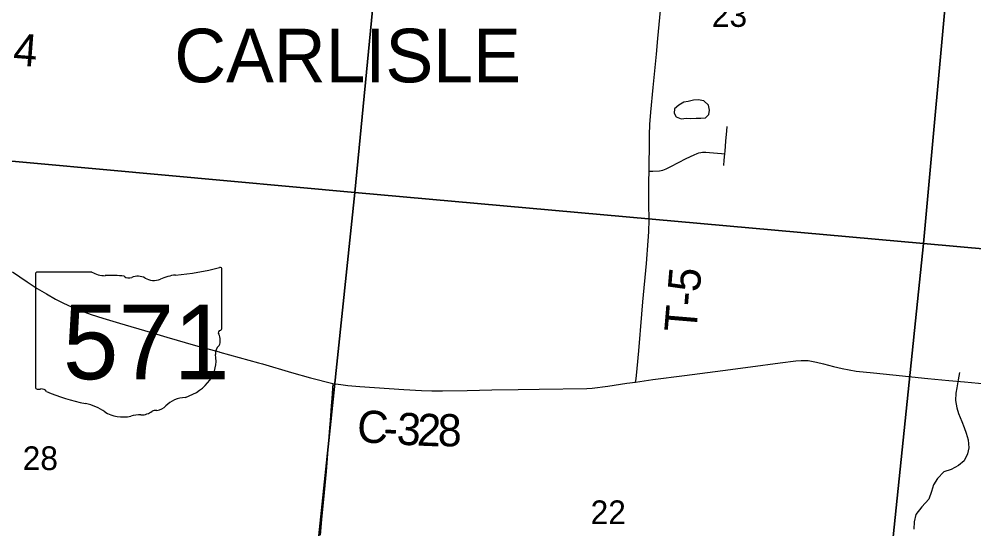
# Model space of a CAD drawing. Extents: x 0 to 1134, y 0 to 440.
# Drawn here: x 235.7 to 286.3, y 243.9 to 270.9 of the extents above; entities that cross this region are included whole.
import ezdxf

# ---------------------------------------------------------------- set-up
doc = ezdxf.new("R2010")
doc.units = 0
for name, color, linetype in [('GM_X_Corporation_Text', 7, 'Continuous'), ('GM_X_County_Road', 7, 'Continuous'), ('GM_X_County_Road_Text', 7, 'Continuous'), ('GM_X_Minor_Lake', 7, 'Continuous'), ('GM_X_Minor_River', 7, 'Continuous'), ('GM_X_Section', 7, 'Continuous'), ('GM_X_Section_Text', 7, 'Continuous'), ('GM_X_State_Location', 7, 'Continuous'), ('GM_X_State_Route', 7, 'Continuous'), ('GM_X_State_Shield', 7, 'Continuous'), ('GM_X_Township_Road', 7, 'Continuous'), ('GM_X_Township_Road_Text', 7, 'Continuous')]:
    doc.layers.add(name, color=color, linetype=linetype)

msp = doc.modelspace()

# ---------------------------------------------------------------- linework, layer by layer
at = {"layer": 'GM_X_County_Road'}
for points in [[(268.394, 251.676), (269.312, 251.806), (270.974, 252.031), (273.009, 252.289), (274.486, 252.493), (276.056, 252.701), (276.887, 252.804), (277.164, 252.824), (277.348, 252.825), (277.532, 252.813), (277.715, 252.79), (277.987, 252.737), (278.347, 252.649), (278.887, 252.506), (279.341, 252.394), (279.707, 252.321), (280.077, 252.263), (281.004, 252.158), (282.024, 252.053), (283.878, 251.871), (284.991, 251.765), (285.826, 251.685), (286.94, 251.586)], [(252.346, 251.609), (252.76, 251.542), (253.131, 251.5), (253.782, 251.446), (256.107, 251.279), (257.038, 251.227), (257.598, 251.211), (258.158, 251.211), (259.463, 251.236), (260.768, 251.263), (262.166, 251.282), (263.284, 251.297), (265.801, 251.333), (266.08, 251.355), (266.913, 251.464), (267.928, 251.61), (268.394, 251.676)]]:
    msp.add_lwpolyline(points, dxfattribs=at)
at = {"layer": 'GM_X_Minor_Lake'}
for points in [[(272.227, 265.817), (272.279, 265.864), (272.316, 266.092), (272.262, 266.355), (272.015, 266.586), (271.708, 266.647), (271.468, 266.627), (271.182, 266.562), (270.954, 266.519), (270.678, 266.362), (270.448, 266.159), (270.434, 265.931)], [(270.434, 265.931), (270.534, 265.748), (270.806, 265.631), (271.08, 265.662), (271.307, 265.647), (271.604, 265.678), (271.855, 265.675), (272.094, 265.695), (272.227, 265.817)]]:
    msp.add_lwpolyline(points, dxfattribs=at)
at = {"layer": 'GM_X_Minor_River'}
msp.add_lwpolyline([(285.562, 252.192), (285.488, 251.794), (285.414, 251.373), (285.365, 251.088), (285.349, 250.7), (285.412, 250.312), (285.5, 250.015), (285.688, 249.59), (285.798, 249.27), (285.908, 248.972), (286.017, 248.606), (286.058, 248.184), (285.985, 247.865), (285.798, 247.503), (285.51, 247.244), (285.109, 247.043), (284.72, 246.922), (284.385, 246.561), (284.175, 246.233), (284.08, 245.881), (283.938, 245.461), (283.568, 245.055), (283.244, 244.659), (283.147, 244.261), (283.131, 243.885)], dxfattribs=at)
at = {"layer": 'GM_X_Section'}
for points in [[(226.151, 294.91), (256.46, 292.203), (253.511, 261.728), (223.339, 264.489)], [(256.46, 292.203), (286.421, 289.523), (283.654, 259.029), (253.511, 261.728)], [(286.421, 289.523), (316.419, 286.332), (313.682, 256.326), (283.654, 259.029)], [(223.339, 264.489), (253.511, 261.728), (250.366, 231.722), (220.371, 234.173)], [(253.511, 261.728), (283.654, 259.029), (280.461, 228.248), (250.366, 231.722)], [(283.654, 259.029), (313.682, 256.326), (310.554, 225.328), (280.461, 228.248)]]:
    msp.add_lwpolyline(points, close=True, dxfattribs=at)
at = {"layer": 'GM_X_State_Route'}
for points in [[(235.369, 257.53), (236.135, 257), (236.682, 256.644), (237.16, 256.352), (237.649, 256.079), (238.065, 255.868), (238.489, 255.673), (239.007, 255.46), (239.532, 255.264), (240.152, 255.06), (241.044, 254.792), (242.654, 254.322), (243.548, 254.063), (245.069, 253.62), (246.326, 253.275), (246.355, 253.267)], [(246.355, 253.267), (248.41, 252.695), (248.619, 252.637), (250.161, 252.192), (251.159, 251.909), (252.346, 251.609)], [(252.346, 251.609), (252.29, 250.798), (252.263, 250.416), (252.204, 249.644), (252.173, 249.243), (252.1, 248.326), (251.983, 246.938), (251.847, 245.442), (251.749, 244.389), (251.667, 243.554)]]:
    msp.add_lwpolyline(points, dxfattribs=at)
at = {"layer": 'GM_X_State_Shield'}
for p, q in [((246.468, 254.518), (246.468, 257.659)), ((236.58, 257.407), (236.58, 251.403)), ((239.573, 257.51), (236.677, 257.51)), ((246.467, 254.519), (246.468, 254.518))]:
    msp.add_line(p, q, dxfattribs=at)
for centre, major_axis, start_param, end_param in [((242.945, 265.695), (10.486, 0), 4.814394, 5.042369), ((246.358, 257.672), (0.11, 0), 6.141152, 7.989035), ((236.693, 257.42), (0.115, 0), 1.712693, 3.28349), ((240.263, 258.207), (1.111, 0), 4.042523, 4.731795), ((240.631, 254.14), (3.989, 0), 1.404758, 1.657858), ((241.536, 257.451), (0.321, 0), 3.836095, 5.185415), ((242.007, 256.757), (0.666, 0), 0.950623, 2.079405), ((242.867, 257.709), (0.802, 0), 4.081561, 5.145723), ((244.283, 255.676), (2.11, 0), 1.699011, 2.107814), ((246.442, 254.288), (0.17, 0), 1.883978, 3.671073), ((245.358, 253.891), (1.023, 0), 5.934695, 6.695948), ((246.35, 254.506), (0.118, 0), 5.05454, 6.418171), ((246.862, 253.204), (0.744, 0), 2.387724, 3.262537), ((243.533, 252.805), (2.623, 0), 5.101752, 6.440018), ((236.694, 251.39), (0.116, 0), 3.00124, 4.508301), ((236.712, 252.004), (0.882, 0), 4.665946, 4.897461), ((236.892, 251.057), (0.318, 0), 0.519207, 1.627899), ((240.907, 256.451), (7.572, 0), 4.195997, 4.488961), ((238.65, 248.706), (2.369, 0), 0.823519, 1.323587), ((244.639, 249.718), (1.436, 0), 1.647645, 2.488434), ((241.212, 251.027), (1.503, 0), 4.026481, 4.996735), ((242.19, 250.578), (0.801, 0), 4.691044, 5.507374), ((242.915, 249.996), (0.226, 0), 1.147584, 2.315152), ((242.819, 250.821), (0.847, 0), 4.937069, 5.64225), ((242.081, 248.951), (1.235, 0), 1.495662, 1.94098)]:
    msp.add_ellipse(centre, major_axis=major_axis, ratio=0.8, start_param=start_param, end_param=end_param, dxfattribs=at)
at = {"layer": 'GM_X_Township_Road'}
for points in [[(269.103, 262.861), (269.11, 263.235), (269.107, 263.38), (269.122, 264.033), (269.124, 264.779), (269.144, 265.339), (269.196, 265.991), (269.319, 267.291), (269.49, 269.055), (269.57, 269.89), (269.703, 271.377), (269.797, 272.398), (269.888, 273.42), (270.032, 275.093), (270.079, 275.629)], [(273.128, 263.771), (273.144, 263.914), (273.178, 264.442), (273.225, 264.994), (273.241, 265.223)], [(269.103, 262.861), (269.304, 262.868), (269.654, 262.881), (269.745, 262.896), (269.834, 262.919), (270.008, 262.984), (270.257, 263.105), (271.069, 263.53), (271.488, 263.73), (271.661, 263.798), (271.75, 263.825), (271.84, 263.846), (271.932, 263.859), (272.025, 263.867), (272.117, 263.868), (272.302, 263.856), (272.949, 263.789), (273.128, 263.771)], [(273.069, 263.156), (273.093, 263.448), (273.128, 263.771)], [(268.394, 251.676), (268.413, 251.85), (268.471, 252.404), (268.555, 253.331), (268.723, 255.278), (268.778, 255.927), (268.961, 257.966), (269.064, 259.171), (269.09, 259.635), (269.102, 260.285), (269.097, 261.122), (269.092, 261.959), (269.093, 262.307), (269.103, 262.861)]]:
    msp.add_lwpolyline(points, dxfattribs=at)

# ---------------------------------------------------------------- texts
at = {"layer": 'GM_X_Corporation_Text'}
msp.add_text('CARLISLE', height=2.8409, rotation=0, dxfattribs=at).set_placement((243.943, 267.571))
at = {"layer": 'GM_X_County_Road_Text'}
for s, height, rotation, p in [('C-314', 1.7045, 355.6397, (230.438, 268.86)), ('C', 1.705, 356.2778, (253.587, 248.506)), ('3', 1.705, 356.8308, (255.701, 248.37)), ('2', 1.705, 357.7752, (256.78, 248.31)), ('8', 1.705, 0.1887, (257.907, 248.268)), ('-', 1.705, 356.4033, (254.988, 248.415))]:
    msp.add_text(s, height=height, rotation=rotation, dxfattribs=at).set_placement(p)
at = {"layer": 'GM_X_Section_Text'}
for s, p in [('23', (272.432, 270.511)), ('28', (235.907, 247.011)), ('22', (266.007, 244.145))]:
    msp.add_text(s, height=1.2557, rotation=0, dxfattribs=at).set_placement(p)
at = {"layer": 'GM_X_State_Location'}
msp.add_text('571', height=0.00568, rotation=0, dxfattribs=at).set_placement((239.407, 253.593))
for s, p in [('s', (241.413, 254.006)), ('r', (241.412, 254.006))]:
    msp.add_text(s, height=0.00568, dxfattribs=at).set_placement(p)
at = {"layer": 'GM_X_State_Shield'}
msp.add_text('571', height=3.9551, dxfattribs=at).set_placement((238.037, 251.827))
at = {"layer": 'GM_X_Township_Road_Text'}
msp.add_text('T-5', height=1.7045, rotation=85.226, dxfattribs=at).set_placement((271.606, 254.271))

doc.saveas('drawing.dxf')
